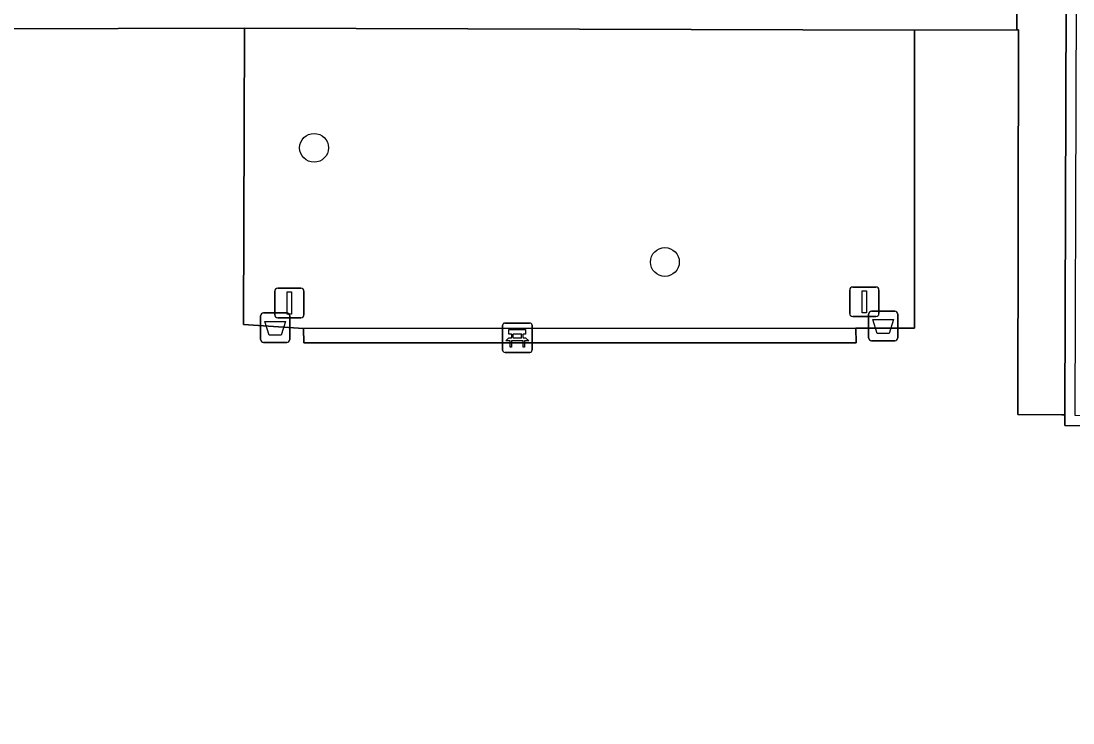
# Model space of a CAD drawing. Extents: x 161477 to 163040, y 383680 to 384871.
# Drawn here: x 162209.95 to 162245.66, y 384240.9 to 384264.73 of the extents above; entities that cross this region are included whole.
import ezdxf

# ---------------------------------------------------------------- set-up
doc = ezdxf.new("R2010")
doc.units = 0
for name, color, linetype in [('IMGEO_Afvalbak', 7, 'Continuous'), ('IMGEO_Bank', 7, 'Continuous'), ('IMGEO_Boom', 7, 'Continuous'), ('IMGEO_Groenvoorziening', 7, 'Continuous'), ('IMGEO_Lichtmast', 7, 'Continuous'), ('IMGEO_Muur', 7, 'Continuous'), ('IMGEO_Voetpad_open', 7, 'Continuous')]:
    doc.layers.add(name, color=color, linetype=linetype)

msp = doc.modelspace()

# ---------------------------------------------------------------- linework, layer by layer
at = {"layer": 'IMGEO_Afvalbak'}
for p, q in [((162218.085, 384253.92), (162218.085, 384254.72)), ((162218.085, 384254.72), (162218.085, 384253.92)), ((162218.185, 384254.82), (162218.975, 384254.82)), ((162218.975, 384254.82), (162218.185, 384254.82)), ((162219.075, 384254.72), (162219.075, 384253.92)), ((162219.075, 384253.92), (162219.075, 384254.72)), ((162238.725, 384253.98), (162238.725, 384254.78)), ((162238.725, 384254.78), (162238.725, 384253.98)), ((162238.825, 384254.88), (162239.615, 384254.88)), ((162239.615, 384254.88), (162238.825, 384254.88)), ((162239.715, 384254.78), (162239.715, 384253.98)), ((162239.715, 384253.98), (162239.715, 384254.78)), ((162239.615, 384253.88), (162238.825, 384253.88)), ((162238.825, 384253.88), (162239.615, 384253.88)), ((162218.975, 384253.82), (162218.185, 384253.82)), ((162218.185, 384253.82), (162218.975, 384253.82))]:
    msp.add_line(p, q, dxfattribs=at)
for points in [[(162238.868, 384254.594), (162239.572, 384254.594), (162239.423, 384254.124), (162239.017, 384254.124), (162238.868, 384254.594)], [(162218.228, 384254.534), (162218.932, 384254.534), (162218.783, 384254.064), (162218.377, 384254.064), (162218.228, 384254.534)]]:
    msp.add_lwpolyline(points, dxfattribs=at)
for centre, start, end in [((162218.185, 384254.72), 90, 180), ((162218.185, 384254.72), 90, 180), ((162218.975, 384254.72), 0, 90), ((162218.975, 384254.72), 360, 90), ((162238.825, 384254.78), 90, 180), ((162238.825, 384254.78), 90, 180), ((162239.615, 384254.78), 0, 90), ((162239.615, 384254.78), 360, 90), ((162218.185, 384253.92), 180, 270), ((162218.185, 384253.92), 180, 270), ((162218.975, 384253.92), 270, 0), ((162218.975, 384253.92), 270, 0), ((162238.825, 384253.98), 180, 270), ((162238.825, 384253.98), 180, 270), ((162239.615, 384253.98), 270, 0), ((162239.615, 384253.98), 270, 0)]:
    msp.add_arc(centre, 0.1, start, end, dxfattribs=at)
at = {"layer": 'IMGEO_Bank'}
for p, q in [((162226.3, 384253.555), (162226.3, 384254.396)), ((162226.3, 384254.396), (162226.3, 384253.555)), ((162226.375, 384254.48), (162227.216, 384254.48)), ((162227.216, 384254.48), (162226.375, 384254.48)), ((162227.3, 384254.405), (162227.3, 384253.564)), ((162227.3, 384253.564), (162227.3, 384254.405)), ((162226.997, 384253.878), (162226.604, 384253.878)), ((162226.609, 384253.986), (162226.609, 384254.092)), ((162226.653, 384254.092), (162226.653, 384253.986)), ((162226.941, 384254.098), (162226.659, 384254.098)), ((162226.659, 384253.98), (162226.941, 384253.98)), ((162226.947, 384253.986), (162226.947, 384254.092)), ((162226.991, 384254.092), (162226.991, 384253.986)), ((162227.225, 384253.48), (162226.384, 384253.48)), ((162226.384, 384253.48), (162227.225, 384253.48))]:
    msp.add_line(p, q, dxfattribs=at)
for points in [[(162226.603, 384254.098), (162226.517, 384254.098), (162226.517, 384254.259), (162227.08, 384254.259), (162227.08, 384254.098), (162226.997, 384254.098)], [(162226.547, 384253.878), (162226.405, 384253.878), (162226.517, 384253.98), (162226.603, 384253.98)], [(162226.597, 384253.871), (162226.597, 384253.664), (162226.554, 384253.664), (162226.554, 384253.871)], [(162226.997, 384253.98), (162227.08, 384253.98), (162227.192, 384253.878), (162227.053, 384253.878)], [(162227.047, 384253.871), (162227.047, 384253.664), (162227.003, 384253.664), (162227.003, 384253.871)]]:
    msp.add_lwpolyline(points, dxfattribs=at)
for centre, radius, start, end in [((162226.378, 384254.402), 0.0779, 92.4484, 184.2845), ((162226.378, 384254.402), 0.0779, 92.4484, 184.2845), ((162227.222, 384254.402), 0.0779, 2.4484, 94.2845), ((162227.222, 384254.402), 0.0779, 2.4484, 94.2845), ((162226.547, 384253.871), 0.00671, 2.8957, 87.1043), ((162226.604, 384253.871), 0.00671, 92.8957, 177.1043), ((162226.602, 384254.091), 0.00671, 2.8957, 87.1043), ((162226.602, 384253.987), 0.00671, 272.8957, 357.1043), ((162226.659, 384254.091), 0.00671, 92.8957, 177.1043), ((162226.659, 384253.987), 0.00671, 182.8957, 267.1043), ((162226.941, 384254.091), 0.00671, 2.8957, 87.1043), ((162226.941, 384253.987), 0.00671, 272.8957, 357.1043), ((162226.998, 384254.091), 0.00671, 92.8957, 177.1043), ((162226.998, 384253.987), 0.00671, 182.8957, 267.1043), ((162226.996, 384253.871), 0.00671, 2.8957, 87.1043), ((162227.053, 384253.871), 0.00671, 92.8957, 177.1043), ((162226.378, 384253.558), 0.0779, 182.4484, 274.2845), ((162226.378, 384253.558), 0.0779, 182.4484, 274.2845), ((162227.222, 384253.558), 0.0779, 272.4484, 4.2845), ((162227.222, 384253.558), 0.0779, 272.4484, 4.2845)]:
    msp.add_arc(centre, radius, start, end, dxfattribs=at)
at = {"layer": 'IMGEO_Boom'}
for centre in [(162219.9, 384260.43), (162231.81, 384256.55)]:
    msp.add_circle(centre, 0.489, dxfattribs=at)
at = {"layer": 'IMGEO_Groenvoorziening'}
for points in [[(162245.497, 384286.739), (162243.791, 384286.726), (162243.763, 384269.299), (162243.755, 384264.441), (162243.818, 384264.431), (162243.785, 384251.377), (162245.287, 384251.367), (162245.382, 384251.367), (162245.496, 384286.53)], [(162240.287, 384264.43), (162217.541, 384264.496), (162217.507, 384254.425), (162219.539, 384254.292), (162238.29, 384254.302), (162240.284, 384254.303)]]:
    msp.add_lwpolyline(points, close=True, dxfattribs=at)
at = {"layer": 'IMGEO_Lichtmast'}
for p, q in [((162218.665, 384255.66), (162219.455, 384255.66)), ((162219.455, 384255.66), (162218.665, 384255.66)), ((162238.185, 384255.7), (162238.975, 384255.7)), ((162238.975, 384255.7), (162238.185, 384255.7)), ((162218.565, 384254.76), (162218.565, 384255.56)), ((162218.565, 384255.56), (162218.565, 384254.76)), ((162219.555, 384255.56), (162219.555, 384254.76)), ((162219.555, 384254.76), (162219.555, 384255.56)), ((162238.085, 384254.8), (162238.085, 384255.6)), ((162238.085, 384255.6), (162238.085, 384254.8)), ((162239.075, 384255.6), (162239.075, 384254.8)), ((162239.075, 384254.8), (162239.075, 384255.6)), ((162219.455, 384254.66), (162218.665, 384254.66)), ((162218.665, 384254.66), (162219.455, 384254.66)), ((162238.975, 384254.7), (162238.185, 384254.7)), ((162238.185, 384254.7), (162238.975, 384254.7))]:
    msp.add_line(p, q, dxfattribs=at)
for points in [[(162218.985, 384255.535), (162219.135, 384255.535), (162219.135, 384254.785), (162218.985, 384254.785), (162218.985, 384255.535)], [(162238.505, 384255.575), (162238.655, 384255.575), (162238.655, 384254.825), (162238.505, 384254.825), (162238.505, 384255.575)]]:
    msp.add_lwpolyline(points, dxfattribs=at)
for centre, start, end in [((162218.665, 384255.56), 90, 180), ((162218.665, 384255.56), 90, 180), ((162219.455, 384255.56), 0, 90), ((162219.455, 384255.56), 360, 90), ((162238.185, 384255.6), 90, 180), ((162238.185, 384255.6), 90, 180), ((162238.975, 384255.6), 0, 90), ((162238.975, 384255.6), 360, 90), ((162218.665, 384254.76), 180, 270), ((162218.665, 384254.76), 180, 270), ((162219.455, 384254.76), 270, 0), ((162219.455, 384254.76), 270, 0), ((162238.185, 384254.8), 180, 270), ((162238.185, 384254.8), 180, 270), ((162238.975, 384254.8), 270, 0), ((162238.975, 384254.8), 270, 0)]:
    msp.add_arc(centre, 0.1, start, end, dxfattribs=at)
at = {"layer": 'IMGEO_Muur'}
for points in [[(162245.835, 384283.278), (162245.846, 384286.74), (162245.592, 384286.74), (162245.497, 384286.739), (162245.496, 384286.53), (162245.382, 384251.367), (162245.381, 384250.997), (162254.773, 384250.956), (162274.056, 384250.872), (162274.045, 384251.223), (162273.987, 384251.223), (162245.731, 384251.342)], [(162238.29, 384254.302), (162219.539, 384254.292), (162219.549, 384253.802), (162238.299, 384253.803)]]:
    msp.add_lwpolyline(points, close=True, dxfattribs=at)
at = {"layer": 'IMGEO_Voetpad_open'}
for points in [[(162208.956, 384264.471), (162217.541, 384264.496), (162240.287, 384264.43), (162243.755, 384264.441), (162243.763, 384269.299), (162243.791, 384286.726), (162245.497, 384286.739), (162245.592, 384286.74), (162245.592, 384286.751), (162245.56, 384289.475)], [(162254.735, 384240.068), (162254.738, 384241.094), (162254.745, 384243.094), (162254.769, 384249.797), (162254.773, 384250.956), (162245.381, 384250.997), (162245.382, 384251.367), (162245.287, 384251.367), (162243.785, 384251.377), (162243.818, 384264.431), (162243.755, 384264.441), (162240.287, 384264.43), (162240.284, 384254.303), (162238.29, 384254.302), (162238.299, 384253.803), (162219.549, 384253.802), (162219.539, 384254.292), (162217.507, 384254.425), (162217.541, 384264.496), (162208.956, 384264.471)]]:
    msp.add_lwpolyline(points, dxfattribs=at)

doc.saveas('drawing.dxf')
